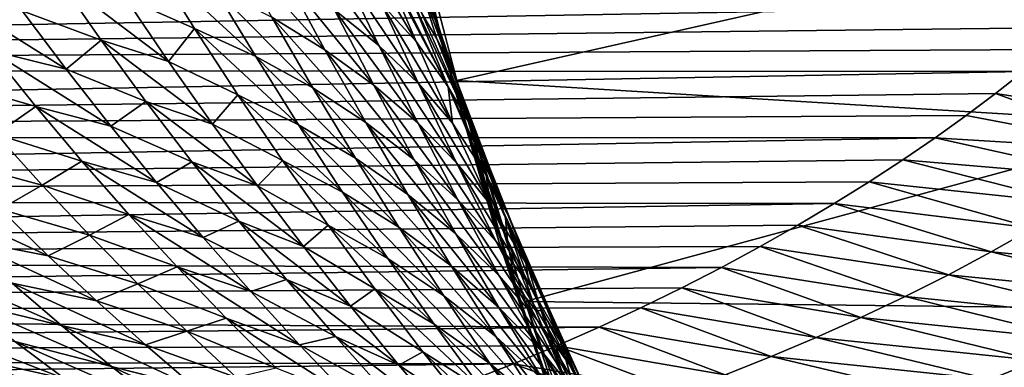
# Model space of a CAD drawing. Header units: metres. Extents: x -46 to 104, y -30 to 30.
# Tile 564 of 656: x 71.32 to 74.17, y -3.56 to -2.55. Entities that reach past the tile are written whole.
import ezdxf

# ---------------------------------------------------------------- set-up
doc = ezdxf.new("R2010")
doc.units = ezdxf.units.M
doc.layers.add('solid_26_000_502_XXX', color=7, linetype='CONTINUOUS')

msp = doc.modelspace()

# ---------------------------------------------------------------- linework, layer by layer
at = {"layer": 'solid_26_000_502_XXX'}
for points in [[(72.559242, -2.679111, 288.450714), (72.396065, -2.033461, 288.692413), (72.414963, -2.070769, 288.502014)], [(72.431236, -2.187098, 288.686401), (72.396065, -2.033461, 288.692413), (72.559242, -2.679111, 288.450714)], [(72.559242, -2.679111, 288.450714), (72.414963, -2.070769, 288.502014), (72.585472, -2.726246, 288.252411)], [(74.477783, -2.301222, 286.985352), (72.585472, -2.726246, 288.252411), (72.414963, -2.070769, 288.502014)], [(72.453773, -2.280685, 288.683441), (72.431236, -2.187098, 288.686401), (72.559242, -2.679111, 288.450714)], [(72.264091, -2.272008, 290.366211), (72.366776, -2.37725, 290.090057), (72.46814, -2.614109, 290.144928)], [(72.367317, -2.504228, 290.420074), (72.264091, -2.272008, 290.366211), (72.46814, -2.614109, 290.144928)], [(72.501419, -2.467516, 288.679688), (72.453773, -2.280685, 288.683441), (72.559242, -2.679111, 288.450714)], [(72.121773, -2.302079, 290.959534), (72.251678, -2.399927, 290.691803), (72.360229, -2.625425, 290.749146)], [(72.231583, -2.521828, 291.016022), (72.121773, -2.302079, 290.959534), (72.360229, -2.625425, 290.749146)], [(74.477783, -2.301222, 286.985352), (74.675613, -2.854198, 286.736267), (72.585472, -2.726246, 288.252411)], [(71.933434, -2.33659, 291.535919), (72.089119, -2.425345, 291.278473), (72.203819, -2.637748, 291.338745)], [(72.049362, -2.543513, 291.595856), (71.933434, -2.33659, 291.535919), (72.203819, -2.637748, 291.338745)], [(72.538712, -2.587493, 289.025085), (72.460701, -2.332775, 289.02948), (72.501419, -2.467516, 288.679688)], [(72.538712, -2.587493, 289.025085), (72.479111, -2.448213, 289.369049), (72.460701, -2.332775, 289.02948)], [(71.626053, -2.487446, 292.392487), (71.703552, -2.381291, 292.093597), (71.825851, -2.57624, 292.158264)], [(71.703552, -2.381291, 292.093597), (71.882401, -2.457889, 291.847656), (72.003174, -2.657585, 291.911896)], [(71.825851, -2.57624, 292.158264), (71.703552, -2.381291, 292.093597), (72.003174, -2.657585, 291.911896)], [(72.366776, -2.37725, 290.090057), (72.38282, -2.39581, 290.042694), (72.5606, -2.745163, 289.870911)], [(72.46814, -2.614109, 290.144928), (72.366776, -2.37725, 290.090057), (72.5606, -2.745163, 289.870911)], [(72.38282, -2.39581, 290.042694), (72.45475, -2.488586, 289.811218), (72.5606, -2.745163, 289.870911)], [(72.089119, -2.425345, 291.278473), (72.231583, -2.521828, 291.016022), (72.345123, -2.740013, 291.076904)], [(72.203819, -2.637748, 291.338745), (72.089119, -2.425345, 291.278473), (72.345123, -2.740013, 291.076904)], [(72.251678, -2.399927, 290.691803), (72.367317, -2.504228, 290.420074), (72.474449, -2.735295, 290.478363)], [(72.360229, -2.625425, 290.749146), (72.251678, -2.399927, 290.691803), (72.474449, -2.735295, 290.478363)], [(71.326492, -2.524667, 292.912323), (71.428741, -2.428662, 292.627014), (71.555313, -2.609395, 292.696442)], [(71.428741, -2.428662, 292.627014), (71.626053, -2.487446, 292.392487), (71.750214, -2.671467, 292.460266)], [(71.555313, -2.609395, 292.696442), (71.428741, -2.428662, 292.627014), (71.750214, -2.671467, 292.460266)], [(72.479111, -2.448213, 289.369049), (72.563484, -2.676775, 289.365662), (72.527779, -2.605719, 289.530457)], [(72.538712, -2.587493, 289.025085), (72.563484, -2.676775, 289.365662), (72.479111, -2.448213, 289.369049)], [(72.479111, -2.448213, 289.369049), (72.527779, -2.605719, 289.530457), (72.484093, -2.532154, 289.705383)], [(71.106194, -2.475471, 293.130707), (71.326492, -2.524667, 292.912323), (71.453293, -2.693477, 292.984314)], [(71.234406, -2.640207, 293.204407), (71.106194, -2.475471, 293.130707), (71.453293, -2.693477, 292.984314)], [(71.882401, -2.457889, 291.847656), (72.049362, -2.543513, 291.595856), (72.168839, -2.748439, 291.660065)], [(72.003174, -2.657585, 291.911896), (71.882401, -2.457889, 291.847656), (72.168839, -2.748439, 291.660065)], [(72.523834, -2.550692, 288.678986), (72.501419, -2.467516, 288.679688), (72.559242, -2.679111, 288.450714)], [(72.538712, -2.587493, 289.025085), (72.501419, -2.467516, 288.679688), (72.523834, -2.550692, 288.678986)], [(74.449203, -2.510531, 301.114044), (63.859383, -2.486558, 301.133209), (63.859383, -2.694729, 300.956085)], [(74.379463, -2.573312, 301.062347), (74.449203, -2.510531, 301.114044), (63.859383, -2.694729, 300.956085)], [(71.750214, -2.671467, 292.460266), (71.626053, -2.487446, 292.392487), (71.825851, -2.57624, 292.158264)], [(72.367317, -2.504228, 290.420074), (72.46814, -2.614109, 290.144928), (72.573425, -2.849954, 290.204163)], [(72.474449, -2.735295, 290.478363), (72.367317, -2.504228, 290.420074), (72.573425, -2.849954, 290.204163)], [(72.45475, -2.488586, 289.811218), (72.484093, -2.532154, 289.705383), (72.630661, -2.864785, 289.590973)], [(72.5606, -2.745163, 289.870911), (72.45475, -2.488586, 289.811218), (72.630661, -2.864785, 289.590973)], [(71.453293, -2.693477, 292.984314), (71.326492, -2.524667, 292.912323), (71.555313, -2.609395, 292.696442)], [(72.231583, -2.521828, 291.016022), (72.360229, -2.625425, 290.749146), (72.472588, -2.849505, 290.810822)], [(72.345123, -2.740013, 291.076904), (72.231583, -2.521828, 291.016022), (72.472588, -2.849505, 290.810822)], [(72.484093, -2.532154, 289.705383), (72.527779, -2.605719, 289.530457), (72.630661, -2.864785, 289.590973)], [(72.049362, -2.543513, 291.595856), (72.203819, -2.637748, 291.338745), (72.322144, -2.848316, 291.403259)], [(72.168839, -2.748439, 291.660065), (72.049362, -2.543513, 291.595856), (72.322144, -2.848316, 291.403259)], [(72.709106, -3.196549, 288.420929), (72.523834, -2.550692, 288.678986), (72.559242, -2.679111, 288.450714)], [(72.552917, -2.654544, 288.678741), (72.523834, -2.550692, 288.678986), (72.709106, -3.196549, 288.420929)], [(72.538712, -2.587493, 289.025085), (72.523834, -2.550692, 288.678986), (72.552917, -2.654544, 288.678741)], [(74.305977, -2.636557, 301.008087), (74.379463, -2.573312, 301.062347), (63.859383, -2.694729, 300.956085)], [(71.750214, -2.671467, 292.460266), (71.825851, -2.57624, 292.158264), (71.95153, -2.768719, 292.227142)], [(71.825851, -2.57624, 292.158264), (72.003174, -2.657585, 291.911896), (72.127403, -2.855006, 291.980316)], [(71.95153, -2.768719, 292.227142), (71.825851, -2.57624, 292.158264), (72.127403, -2.855006, 291.980316)], [(72.538712, -2.587493, 289.025085), (72.552917, -2.654544, 288.678741), (72.576576, -2.735861, 288.679077)], [(72.538712, -2.587493, 289.025085), (72.576576, -2.735861, 288.679077), (72.620682, -2.829114, 289.024872)], [(72.538712, -2.587493, 289.025085), (72.620682, -2.829114, 289.024872), (72.585678, -2.728338, 289.248505)], [(72.538712, -2.587493, 289.025085), (72.585678, -2.728338, 289.248505), (72.563484, -2.676775, 289.365662)], [(71.453293, -2.693477, 292.984314), (71.555313, -2.609395, 292.696442), (71.685005, -2.78724, 292.769806)], [(71.555313, -2.609395, 292.696442), (71.750214, -2.671467, 292.460266), (71.877525, -2.852851, 292.531921)], [(71.685005, -2.78724, 292.769806), (71.555313, -2.609395, 292.696442), (71.877525, -2.852851, 292.531921)], [(72.573425, -2.849954, 290.204163), (72.46814, -2.614109, 290.144928), (72.5606, -2.745163, 289.870911)], [(72.527779, -2.605719, 289.530457), (72.563484, -2.676775, 289.365662), (72.68206, -2.980651, 289.3078)], [(72.630661, -2.864785, 289.590973), (72.527779, -2.605719, 289.530457), (72.68206, -2.980651, 289.3078)], [(74.228622, -2.700179, 300.951111), (74.305977, -2.636557, 301.008087), (63.859383, -2.694729, 300.956085)], [(71.118515, -2.730928, 293.483856), (71.234406, -2.640207, 293.204407), (71.365387, -2.801732, 293.281738)], [(71.234406, -2.640207, 293.204407), (71.453293, -2.693477, 292.984314), (71.582947, -2.8593, 293.059937)], [(71.365387, -2.801732, 293.281738), (71.234406, -2.640207, 293.204407), (71.582947, -2.8593, 293.059937)], [(72.203819, -2.637748, 291.338745), (72.345123, -2.740013, 291.076904), (72.462372, -2.956521, 291.142029)], [(72.322144, -2.848316, 291.403259), (72.203819, -2.637748, 291.338745), (72.462372, -2.956521, 291.142029)], [(72.360229, -2.625425, 290.749146), (72.474449, -2.735295, 290.478363), (72.585449, -2.965089, 290.541016)], [(72.472588, -2.849505, 290.810822), (72.360229, -2.625425, 290.749146), (72.585449, -2.965089, 290.541016)], [(71.877525, -2.852851, 292.531921), (71.750214, -2.671467, 292.460266), (71.95153, -2.768719, 292.227142)], [(72.003174, -2.657585, 291.911896), (72.168839, -2.748439, 291.660065), (72.291824, -2.951271, 291.728394)], [(72.127403, -2.855006, 291.980316), (72.003174, -2.657585, 291.911896), (72.291824, -2.951271, 291.728394)], [(72.576576, -2.735861, 288.679077), (72.552917, -2.654544, 288.678741), (72.709106, -3.196549, 288.420929)], [(72.750732, -3.315704, 288.189819), (72.559242, -2.679111, 288.450714), (72.585472, -2.726246, 288.252411)], [(72.709106, -3.196549, 288.420929), (72.559242, -2.679111, 288.450714), (72.750732, -3.315704, 288.189819)], [(72.563484, -2.676775, 289.365662), (72.585678, -2.728338, 289.248505), (72.68206, -2.980651, 289.3078)], [(74.228622, -2.700179, 300.951111), (63.859383, -2.694729, 300.956085), (63.859383, -2.890136, 300.76535)], [(74.147194, -2.764112, 300.891296), (74.228622, -2.700179, 300.951111), (63.859383, -2.890136, 300.76535)], [(71.582947, -2.8593, 293.059937), (71.453293, -2.693477, 292.984314), (71.685005, -2.78724, 292.769806)], [(74.715538, -2.851675, 300.827911), (74.228622, -2.700179, 300.951111), (74.147194, -2.764112, 300.891296)], [(71.250259, -2.882155, 293.564514), (71.118515, -2.730928, 293.483856), (71.365387, -2.801732, 293.281738)], [(72.474449, -2.735295, 290.478363), (72.573425, -2.849954, 290.204163), (72.682594, -3.08468, 290.26767)], [(72.585449, -2.965089, 290.541016), (72.474449, -2.735295, 290.478363), (72.682594, -3.08468, 290.26767)], [(72.576576, -2.735861, 288.679077), (72.709106, -3.196549, 288.420929), (72.655472, -2.988578, 288.684326)], [(72.628281, -2.856116, 288.966125), (72.576576, -2.735861, 288.679077), (72.655472, -2.988578, 288.684326)], [(72.620682, -2.829114, 289.024872), (72.576576, -2.735861, 288.679077), (72.628281, -2.856116, 288.966125)], [(72.750732, -3.315704, 288.189819), (72.585472, -2.726246, 288.252411), (72.783676, -3.366588, 287.985992)], [(74.675613, -2.854198, 286.736267), (72.783676, -3.366588, 287.985992), (72.585472, -2.726246, 288.252411)], [(72.585678, -2.728338, 289.248505), (72.620682, -2.829114, 289.024872), (72.727386, -3.12523, 289.03006)], [(72.68206, -2.980651, 289.3078), (72.585678, -2.728338, 289.248505), (72.727386, -3.12523, 289.03006)], [(74.061714, -2.828241, 300.828613), (74.147194, -2.764112, 300.891296), (63.859383, -2.890136, 300.76535)], [(72.168839, -2.748439, 291.660065), (72.322144, -2.848316, 291.403259), (72.444061, -3.056962, 291.471893)], [(72.291824, -2.951271, 291.728394), (72.168839, -2.748439, 291.660065), (72.444061, -3.056962, 291.471893)], [(72.345123, -2.740013, 291.076904), (72.472588, -2.849505, 290.810822), (72.588715, -3.072063, 290.87677)], [(72.462372, -2.956521, 291.142029), (72.345123, -2.740013, 291.076904), (72.588715, -3.072063, 290.87677)], [(72.5606, -2.745163, 289.870911), (72.630661, -2.864785, 289.590973), (72.737892, -3.123019, 289.656219)], [(72.670891, -3.000741, 289.935455), (72.5606, -2.745163, 289.870911), (72.737892, -3.123019, 289.656219)], [(72.573425, -2.849954, 290.204163), (72.5606, -2.745163, 289.870911), (72.670891, -3.000741, 289.935455)], [(74.605125, -2.931334, 300.745239), (74.147194, -2.764112, 300.891296), (74.061714, -2.828241, 300.828613)], [(74.715538, -2.851675, 300.827911), (74.147194, -2.764112, 300.891296), (74.605125, -2.931334, 300.745239)], [(71.582947, -2.8593, 293.059937), (71.685005, -2.78724, 292.769806), (71.817802, -2.962134, 292.846985)], [(71.685005, -2.78724, 292.769806), (71.877525, -2.852851, 292.531921), (72.007965, -3.03154, 292.6073)], [(71.817802, -2.962134, 292.846985), (71.685005, -2.78724, 292.769806), (72.007965, -3.03154, 292.6073)], [(71.877525, -2.852851, 292.531921), (71.95153, -2.768719, 292.227142), (72.080566, -2.958648, 292.300018)], [(71.95153, -2.768719, 292.227142), (72.127403, -2.855006, 291.980316), (72.255051, -3.050079, 292.052673)], [(72.080566, -2.958648, 292.300018), (71.95153, -2.768719, 292.227142), (72.255051, -3.050079, 292.052673)], [(71.250259, -2.882155, 293.564514), (71.365387, -2.801732, 293.281738), (71.499153, -2.959995, 293.362549)], [(71.365387, -2.801732, 293.281738), (71.582947, -2.8593, 293.059937), (71.715462, -3.022091, 293.138977)], [(71.499153, -2.959995, 293.362549), (71.365387, -2.801732, 293.281738), (71.715462, -3.022091, 293.138977)], [(73.972229, -2.892392, 300.76297), (74.061714, -2.828241, 300.828613), (63.859383, -2.890136, 300.76535)], [(72.007965, -3.03154, 292.6073), (71.877525, -2.852851, 292.531921), (72.080566, -2.958648, 292.300018)], [(72.322144, -2.848316, 291.403259), (72.462372, -2.956521, 291.142029), (72.583282, -3.171271, 291.211243)], [(72.444061, -3.056962, 291.471893), (72.322144, -2.848316, 291.403259), (72.583282, -3.171271, 291.211243)], [(72.472588, -2.849505, 290.810822), (72.585449, -2.965089, 290.541016), (72.700264, -3.193519, 290.60791)], [(72.588715, -3.072063, 290.87677), (72.472588, -2.849505, 290.810822), (72.700264, -3.193519, 290.60791)], [(72.682594, -3.08468, 290.26767), (72.573425, -2.849954, 290.204163), (72.670891, -3.000741, 289.935455)], [(72.620682, -2.829114, 289.024872), (72.628281, -2.856116, 288.966125), (72.727386, -3.12523, 289.03006)], [(74.605125, -2.931334, 300.745239), (74.061714, -2.828241, 300.828613), (73.972229, -2.892392, 300.76297)], [(71.715462, -3.022091, 293.138977), (71.582947, -2.8593, 293.059937), (71.817802, -2.962134, 292.846985)], [(72.127403, -2.855006, 291.980316), (72.291824, -2.951271, 291.728394), (72.418312, -3.151942, 291.80069)], [(72.255051, -3.050079, 292.052673), (72.127403, -2.855006, 291.980316), (72.418312, -3.151942, 291.80069)], [(72.628281, -2.856116, 288.966125), (72.655472, -2.988578, 288.684326), (72.733162, -3.191561, 288.796051)], [(72.727386, -3.12523, 289.03006), (72.628281, -2.856116, 288.966125), (72.733162, -3.191561, 288.796051)], [(72.630661, -2.864785, 289.590973), (72.68206, -2.980651, 289.3078), (72.78241, -3.232337, 289.371307)], [(72.737892, -3.123019, 289.656219), (72.630661, -2.864785, 289.590973), (72.78241, -3.232337, 289.371307)], [(74.675613, -2.854198, 286.736267), (74.898201, -3.390811, 286.472717), (72.783676, -3.366588, 287.985992)], [(73.972229, -2.892392, 300.76297), (63.859383, -2.890136, 300.76535), (63.859383, -3.072024, 300.561768)], [(73.878738, -2.956395, 300.694397), (73.972229, -2.892392, 300.76297), (63.859383, -3.072024, 300.561768)], [(71.128746, -2.961756, 293.844696), (71.250259, -2.882155, 293.564514), (71.38459, -3.030001, 293.648346)], [(71.38459, -3.030001, 293.648346), (71.250259, -2.882155, 293.564514), (71.499153, -2.959995, 293.362549)], [(74.491631, -3.008328, 300.660614), (73.972229, -2.892392, 300.76297), (73.878738, -2.956395, 300.694397)], [(74.605125, -2.931334, 300.745239), (73.972229, -2.892392, 300.76297), (74.491631, -3.008328, 300.660614)], [(73.781105, -3.020168, 300.622711), (73.878738, -2.956395, 300.694397), (63.859383, -3.072024, 300.561768)], [(71.263847, -3.099826, 293.931915), (71.128746, -2.961756, 293.844696), (71.38459, -3.030001, 293.648346)], [(71.38459, -3.030001, 293.648346), (71.499153, -2.959995, 293.362549), (71.635696, -3.114972, 293.446655)], [(71.499153, -2.959995, 293.362549), (71.715462, -3.022091, 293.138977), (71.850822, -3.181831, 293.221313)], [(71.635696, -3.114972, 293.446655), (71.499153, -2.959995, 293.362549), (71.850822, -3.181831, 293.221313)], [(71.715462, -3.022091, 293.138977), (71.817802, -2.962134, 292.846985), (71.953705, -3.134038, 292.927734)], [(71.817802, -2.962134, 292.846985), (72.007965, -3.03154, 292.6073), (72.141541, -3.207502, 292.686218)], [(71.953705, -3.134038, 292.927734), (71.817802, -2.962134, 292.846985), (72.141541, -3.207502, 292.686218)], [(72.007965, -3.03154, 292.6073), (72.080566, -2.958648, 292.300018), (72.212944, -3.145976, 292.37674)], [(72.080566, -2.958648, 292.300018), (72.255051, -3.050079, 292.052673), (72.386101, -3.242759, 292.128876)], [(72.212944, -3.145976, 292.37674), (72.080566, -2.958648, 292.300018), (72.386101, -3.242759, 292.128876)], [(72.291824, -2.951271, 291.728394), (72.444061, -3.056962, 291.471893), (72.569542, -3.263625, 291.544525)], [(72.418312, -3.151942, 291.80069), (72.291824, -2.951271, 291.728394), (72.569542, -3.263625, 291.544525)], [(72.462372, -2.956521, 291.142029), (72.588715, -3.072063, 290.87677), (72.70858, -3.293027, 290.946838)], [(72.583282, -3.171271, 291.211243), (72.462372, -2.956521, 291.142029), (72.70858, -3.293027, 290.946838)], [(72.585449, -2.965089, 290.541016), (72.682594, -3.08468, 290.26767), (72.795601, -3.318205, 290.335388)], [(72.700264, -3.193519, 290.60791), (72.585449, -2.965089, 290.541016), (72.795601, -3.318205, 290.335388)], [(74.375267, -3.082643, 300.574097), (73.878738, -2.956395, 300.694397), (73.781105, -3.020168, 300.622711)], [(74.491631, -3.008328, 300.660614), (73.878738, -2.956395, 300.694397), (74.375267, -3.082643, 300.574097)], [(72.733162, -3.191561, 288.796051), (72.655472, -2.988578, 288.684326), (72.754951, -3.316075, 288.549438)], [(72.709106, -3.196549, 288.420929), (72.754951, -3.316075, 288.549438), (72.655472, -2.988578, 288.684326)], [(72.78241, -3.232337, 289.371307), (72.68206, -2.980651, 289.3078), (72.727386, -3.12523, 289.03006)], [(73.679573, -3.083469, 300.547974), (73.781105, -3.020168, 300.622711), (63.859383, -3.072024, 300.561768)], [(71.850822, -3.181831, 293.221313), (71.715462, -3.022091, 293.138977), (71.953705, -3.134038, 292.927734)], [(72.670891, -3.000741, 289.935455), (72.737892, -3.123019, 289.656219), (72.849434, -3.380329, 289.726074)], [(72.785561, -3.255213, 290.004791), (72.670891, -3.000741, 289.935455), (72.849434, -3.380329, 289.726074)], [(72.682594, -3.08468, 290.26767), (72.670891, -3.000741, 289.935455), (72.785561, -3.255213, 290.004791)], [(74.256233, -3.154265, 300.485748), (73.781105, -3.020168, 300.622711), (73.679573, -3.083469, 300.547974)], [(74.375267, -3.082643, 300.574097), (73.781105, -3.020168, 300.622711), (74.256233, -3.154265, 300.485748)], [(71.263847, -3.099826, 293.931915), (71.38459, -3.030001, 293.648346), (71.521507, -3.174457, 293.735199)], [(71.521507, -3.174457, 293.735199), (71.38459, -3.030001, 293.648346), (71.635696, -3.114972, 293.446655)], [(72.141541, -3.207502, 292.686218), (72.007965, -3.03154, 292.6073), (72.212944, -3.145976, 292.37674)], [(72.255051, -3.050079, 292.052673), (72.418312, -3.151942, 291.80069), (72.548264, -3.350414, 291.876862)], [(72.386101, -3.242759, 292.128876), (72.255051, -3.050079, 292.052673), (72.548264, -3.350414, 291.876862)], [(73.679573, -3.083469, 300.547974), (63.859383, -3.072024, 300.561768), (63.859383, -3.239789, 300.346008)], [(71.01886, -3.057914, 294.13443), (71.263847, -3.099826, 293.931915), (71.401382, -3.234385, 294.021881)], [(71.156929, -3.187792, 294.226868), (71.01886, -3.057914, 294.13443), (71.401382, -3.234385, 294.021881)], [(72.444061, -3.056962, 291.471893), (72.583282, -3.171271, 291.211243), (72.707832, -3.384211, 291.284515)], [(72.569542, -3.263625, 291.544525), (72.444061, -3.056962, 291.471893), (72.707832, -3.384211, 291.284515)], [(72.588715, -3.072063, 290.87677), (72.700264, -3.193519, 290.60791), (72.818863, -3.420521, 290.678894)], [(72.70858, -3.293027, 290.946838), (72.588715, -3.072063, 290.87677), (72.818863, -3.420521, 290.678894)], [(73.574463, -3.146012, 300.470337), (73.679573, -3.083469, 300.547974), (63.859383, -3.239789, 300.346008)], [(71.401382, -3.234385, 294.021881), (71.263847, -3.099826, 293.931915), (71.521507, -3.174457, 293.735199)], [(72.795601, -3.318205, 290.335388), (72.682594, -3.08468, 290.26767), (72.785561, -3.255213, 290.004791)], [(74.134727, -3.223182, 300.39563), (73.679573, -3.083469, 300.547974), (73.574463, -3.146012, 300.470337)], [(74.256233, -3.154265, 300.485748), (73.679573, -3.083469, 300.547974), (74.134727, -3.223182, 300.39563)], [(71.521507, -3.174457, 293.735199), (71.635696, -3.114972, 293.446655), (71.775017, -3.26666, 293.533875)], [(71.635696, -3.114972, 293.446655), (71.850822, -3.181831, 293.221313), (71.989021, -3.338516, 293.306793)], [(71.775017, -3.26666, 293.533875), (71.635696, -3.114972, 293.446655), (71.989021, -3.338516, 293.306793)], [(71.850822, -3.181831, 293.221313), (71.953705, -3.134038, 292.927734), (72.092697, -3.302938, 293.011932)], [(71.953705, -3.134038, 292.927734), (72.141541, -3.207502, 292.686218), (72.278221, -3.380722, 292.768555)], [(72.092697, -3.302938, 293.011932), (71.953705, -3.134038, 292.927734), (72.278221, -3.380722, 292.768555)], [(72.727386, -3.12523, 289.03006), (72.733162, -3.191561, 288.796051), (72.81369, -3.39173, 288.911346)], [(72.830826, -3.393789, 289.098602), (72.727386, -3.12523, 289.03006), (72.81369, -3.39173, 288.911346)], [(72.78241, -3.232337, 289.371307), (72.727386, -3.12523, 289.03006), (72.830826, -3.393789, 289.098602)], [(72.737892, -3.123019, 289.656219), (72.78241, -3.232337, 289.371307), (72.886696, -3.483324, 289.438995)], [(72.849434, -3.380329, 289.726074), (72.737892, -3.123019, 289.656219), (72.886696, -3.483324, 289.438995)], [(73.4655, -3.207747, 300.389648), (73.574463, -3.146012, 300.470337), (63.859383, -3.239789, 300.346008)], [(72.141541, -3.207502, 292.686218), (72.212944, -3.145976, 292.37674), (72.34864, -3.330673, 292.457123)], [(72.212944, -3.145976, 292.37674), (72.386101, -3.242759, 292.128876), (72.520531, -3.433019, 292.208801)], [(72.34864, -3.330673, 292.457123), (72.212944, -3.145976, 292.37674), (72.520531, -3.433019, 292.208801)], [(72.418312, -3.151942, 291.80069), (72.569542, -3.263625, 291.544525), (72.698563, -3.468272, 291.621002)], [(72.548264, -3.350414, 291.876862), (72.418312, -3.151942, 291.80069), (72.698563, -3.468272, 291.621002)], [(74.010941, -3.289381, 300.303772), (73.574463, -3.146012, 300.470337), (73.4655, -3.207747, 300.389648)], [(74.134727, -3.223182, 300.39563), (73.574463, -3.146012, 300.470337), (74.010941, -3.289381, 300.303772)], [(74.256233, -3.154265, 300.485748), (74.134727, -3.223182, 300.39563), (74.789474, -3.286611, 300.394073)], [(71.156929, -3.187792, 294.226868), (71.401382, -3.234385, 294.021881), (71.541336, -3.365449, 294.114471)], [(71.29734, -3.313936, 294.321869), (71.156929, -3.187792, 294.226868), (71.541336, -3.365449, 294.114471)], [(71.401382, -3.234385, 294.021881), (71.521507, -3.174457, 293.735199), (71.661011, -3.315527, 293.82489)], [(71.661011, -3.315527, 293.82489), (71.521507, -3.174457, 293.735199), (71.775017, -3.26666, 293.533875)], [(71.989021, -3.338516, 293.306793), (71.850822, -3.181831, 293.221313), (72.092697, -3.302938, 293.011932)], [(72.583282, -3.171271, 291.211243), (72.70858, -3.293027, 290.946838), (72.832146, -3.512351, 291.020935)], [(72.707832, -3.384211, 291.284515), (72.583282, -3.171271, 291.211243), (72.832146, -3.512351, 291.020935)], [(72.700264, -3.193519, 290.60791), (72.795601, -3.318205, 290.335388), (72.912407, -3.550476, 290.407196)], [(72.818863, -3.420521, 290.678894), (72.700264, -3.193519, 290.60791), (72.912407, -3.550476, 290.407196)], [(72.81369, -3.39173, 288.911346), (72.733162, -3.191561, 288.796051), (72.754951, -3.316075, 288.549438)], [(73.353043, -3.268406, 300.305969), (73.4655, -3.207747, 300.389648), (63.859383, -3.239789, 300.346008)], [(72.278221, -3.380722, 292.768555), (72.141541, -3.207502, 292.686218), (72.34864, -3.330673, 292.457123)], [(72.922836, -3.830902, 288.144592), (72.754951, -3.316075, 288.549438), (72.709106, -3.196549, 288.420929)], [(72.922836, -3.830902, 288.144592), (72.709106, -3.196549, 288.420929), (72.750732, -3.315704, 288.189819)], [(73.885048, -3.352849, 300.210266), (73.4655, -3.207747, 300.389648), (73.353043, -3.268406, 300.305969)], [(74.010941, -3.289381, 300.303772), (73.4655, -3.207747, 300.389648), (73.885048, -3.352849, 300.210266)], [(74.134727, -3.223182, 300.39563), (74.010941, -3.289381, 300.303772), (74.662224, -3.354076, 300.298218)], [(74.134727, -3.223182, 300.39563), (74.662224, -3.354076, 300.298218), (74.789474, -3.286611, 300.394073)], [(73.353043, -3.268406, 300.305969), (63.859383, -3.239789, 300.346008), (63.859383, -3.392317, 300.119476)], [(71.541336, -3.365449, 294.114471), (71.401382, -3.234385, 294.021881), (71.661011, -3.315527, 293.82489)], [(72.386101, -3.242759, 292.128876), (72.548264, -3.350414, 291.876862), (72.681664, -3.546663, 291.956726)], [(72.520531, -3.433019, 292.208801), (72.386101, -3.242759, 292.128876), (72.681664, -3.546663, 291.956726)], [(72.886696, -3.483324, 289.438995), (72.78241, -3.232337, 289.371307), (72.830826, -3.393789, 289.098602)], [(73.237785, -3.327625, 300.219666), (73.353043, -3.268406, 300.305969), (63.859383, -3.392317, 300.119476)], [(71.021278, -3.253385, 294.505188), (71.29734, -3.313936, 294.321869), (71.440086, -3.436373, 294.419312)], [(71.161919, -3.369872, 294.603546), (71.021278, -3.253385, 294.505188), (71.440086, -3.436373, 294.419312)], [(71.661011, -3.315527, 293.82489), (71.775017, -3.26666, 293.533875), (71.917099, -3.415066, 293.624054)], [(71.775017, -3.26666, 293.533875), (71.989021, -3.338516, 293.306793), (72.130051, -3.492156, 293.395233)], [(71.917099, -3.415066, 293.624054), (71.775017, -3.26666, 293.533875), (72.130051, -3.492156, 293.395233)], [(72.569542, -3.263625, 291.544525), (72.707832, -3.384211, 291.284515), (72.835983, -3.595311, 291.361664)], [(72.698563, -3.468272, 291.621002), (72.569542, -3.263625, 291.544525), (72.835983, -3.595311, 291.361664)], [(72.785561, -3.255213, 290.004791), (72.849434, -3.380329, 289.726074), (72.965225, -3.636648, 289.800476)], [(72.904572, -3.508498, 290.078766), (72.785561, -3.255213, 290.004791), (72.965225, -3.636648, 289.800476)], [(72.795601, -3.318205, 290.335388), (72.785561, -3.255213, 290.004791), (72.904572, -3.508498, 290.078766)], [(73.75724, -3.413574, 300.115112), (73.353043, -3.268406, 300.305969), (73.237785, -3.327625, 300.219666)], [(73.885048, -3.352849, 300.210266), (73.353043, -3.268406, 300.305969), (73.75724, -3.413574, 300.115112)], [(71.989021, -3.338516, 293.306793), (72.092697, -3.302938, 293.011932), (72.234756, -3.468837, 293.099426)], [(72.092697, -3.302938, 293.011932), (72.278221, -3.380722, 292.768555), (72.417999, -3.551205, 292.854187)], [(72.234756, -3.468837, 293.099426), (72.092697, -3.302938, 293.011932), (72.417999, -3.551205, 292.854187)], [(72.70858, -3.293027, 290.946838), (72.818863, -3.420521, 290.678894), (72.941216, -3.646056, 290.753967)], [(72.832146, -3.512351, 291.020935), (72.70858, -3.293027, 290.946838), (72.941216, -3.646056, 290.753967)], [(74.010941, -3.289381, 300.303772), (73.885048, -3.352849, 300.210266), (74.532646, -3.418408, 300.200928)], [(74.010941, -3.289381, 300.303772), (74.532646, -3.418408, 300.200928), (74.662224, -3.354076, 300.298218)], [(73.119408, -3.385365, 300.130554), (73.237785, -3.327625, 300.219666), (63.859383, -3.392317, 300.119476)], [(71.29734, -3.313936, 294.321869), (71.541336, -3.365449, 294.114471), (71.683708, -3.493043, 294.209503)], [(71.440086, -3.436373, 294.419312), (71.29734, -3.313936, 294.321869), (71.683708, -3.493043, 294.209503)], [(71.541336, -3.365449, 294.114471), (71.661011, -3.315527, 293.82489), (71.803093, -3.453231, 293.917267)], [(71.803093, -3.453231, 293.917267), (71.661011, -3.315527, 293.82489), (71.917099, -3.415066, 293.624054)], [(72.130051, -3.492156, 293.395233), (71.989021, -3.338516, 293.306793), (72.234756, -3.468837, 293.099426)], [(72.278221, -3.380722, 292.768555), (72.34864, -3.330673, 292.457123), (72.48764, -3.512732, 292.541107)], [(72.34864, -3.330673, 292.457123), (72.520531, -3.433019, 292.208801), (72.658318, -3.620855, 292.292297)], [(72.48764, -3.512732, 292.541107), (72.34864, -3.330673, 292.457123), (72.658318, -3.620855, 292.292297)], [(72.968918, -3.936754, 287.912933), (72.750732, -3.315704, 288.189819), (72.783676, -3.366588, 287.985992)], [(72.922836, -3.830902, 288.144592), (72.750732, -3.315704, 288.189819), (72.968918, -3.936754, 287.912933)], [(72.897041, -3.589027, 289.030304), (72.754951, -3.316075, 288.549438), (72.861458, -3.639566, 288.410278)], [(72.922836, -3.830902, 288.144592), (72.861458, -3.639566, 288.410278), (72.754951, -3.316075, 288.549438)], [(72.897041, -3.589027, 289.030304), (72.81369, -3.39173, 288.911346), (72.754951, -3.316075, 288.549438)], [(72.912407, -3.550476, 290.407196), (72.795601, -3.318205, 290.335388), (72.904572, -3.508498, 290.078766)], [(73.627686, -3.47154, 300.018341), (73.237785, -3.327625, 300.219666), (73.119408, -3.385365, 300.130554)], [(73.75724, -3.413574, 300.115112), (73.237785, -3.327625, 300.219666), (73.627686, -3.47154, 300.018341)], [(71.683708, -3.493043, 294.209503), (71.541336, -3.365449, 294.114471), (71.803093, -3.453231, 293.917267)], [(72.548264, -3.350414, 291.876862), (72.698563, -3.468272, 291.621002), (72.831085, -3.670882, 291.701263)], [(72.681664, -3.546663, 291.956726), (72.548264, -3.350414, 291.876862), (72.831085, -3.670882, 291.701263)], [(72.968918, -3.936754, 287.912933), (72.783676, -3.366588, 287.985992), (73.009285, -3.990891, 287.703186)], [(74.898201, -3.390811, 286.472717), (73.009285, -3.990891, 287.703186), (72.783676, -3.366588, 287.985992)], [(73.885048, -3.352849, 300.210266), (73.75724, -3.413574, 300.115112), (74.400932, -3.479622, 300.102203)], [(73.885048, -3.352849, 300.210266), (74.400932, -3.479622, 300.102203), (74.532646, -3.418408, 300.200928)], [(72.99826, -3.441393, 300.038818), (73.119408, -3.385365, 300.130554), (63.859383, -3.392317, 300.119476)], [(72.99826, -3.441393, 300.038818), (63.859383, -3.392317, 300.119476), (63.859383, -3.528979, 299.883179)], [(71.161919, -3.369872, 294.603546), (71.440086, -3.436373, 294.419312), (71.585152, -3.555135, 294.519012)], [(71.304733, -3.48254, 294.704102), (71.161919, -3.369872, 294.603546), (71.585152, -3.555135, 294.519012)], [(72.417999, -3.551205, 292.854187), (72.278221, -3.380722, 292.768555), (72.48764, -3.512732, 292.541107)], [(72.707832, -3.384211, 291.284515), (72.832146, -3.512351, 291.020935), (72.959373, -3.730011, 291.098999)], [(72.835983, -3.595311, 291.361664), (72.707832, -3.384211, 291.284515), (72.959373, -3.730011, 291.098999)], [(72.830826, -3.393789, 289.098602), (72.81369, -3.39173, 288.911346), (72.897041, -3.589027, 289.030304)], [(72.938553, -3.661725, 289.171661), (72.830826, -3.393789, 289.098602), (72.897041, -3.589027, 289.030304)], [(72.886696, -3.483324, 289.438995), (72.830826, -3.393789, 289.098602), (72.938553, -3.661725, 289.171661)], [(72.849434, -3.380329, 289.726074), (72.886696, -3.483324, 289.438995), (72.994865, -3.733564, 289.510834)], [(72.965225, -3.636648, 289.800476), (72.849434, -3.380329, 289.726074), (72.994865, -3.733564, 289.510834)], [(73.496544, -3.526731, 299.920044), (73.119408, -3.385365, 300.130554), (72.99826, -3.441393, 300.038818)], [(74.898201, -3.390811, 286.472717), (75.144958, -3.909624, 286.195404), (73.009285, -3.990891, 287.703186)], [(73.627686, -3.47154, 300.018341), (73.119408, -3.385365, 300.130554), (73.496544, -3.526731, 299.920044)], [(71.0158, -3.422851, 294.880554), (71.304733, -3.48254, 294.704102), (71.449715, -3.591428, 294.806702)], [(71.158264, -3.525869, 294.984161), (71.0158, -3.422851, 294.880554), (71.449715, -3.591428, 294.806702)], [(71.803093, -3.453231, 293.917267), (71.917099, -3.415066, 293.624054), (72.061928, -3.560214, 293.717072)], [(71.917099, -3.415066, 293.624054), (72.130051, -3.492156, 293.395233), (72.273895, -3.642774, 293.486603)], [(72.061928, -3.560214, 293.717072), (71.917099, -3.415066, 293.624054), (72.273895, -3.642774, 293.486603)], [(72.818863, -3.420521, 290.678894), (72.912407, -3.550476, 290.407196), (73.032974, -3.781458, 290.483063)], [(72.941216, -3.646056, 290.753967), (72.818863, -3.420521, 290.678894), (73.032974, -3.781458, 290.483063)], [(73.75724, -3.413574, 300.115112), (73.627686, -3.47154, 300.018341), (74.267273, -3.537729, 300.002167)], [(73.75724, -3.413574, 300.115112), (74.267273, -3.537729, 300.002167), (74.400932, -3.479622, 300.102203)], [(72.875328, -3.495336, 299.944885), (72.99826, -3.441393, 300.038818), (63.859383, -3.528979, 299.883179)], [(71.440086, -3.436373, 294.419312), (71.683708, -3.493043, 294.209503), (71.828476, -3.6172, 294.306915)], [(71.585152, -3.555135, 294.519012), (71.440086, -3.436373, 294.419312), (71.828476, -3.6172, 294.306915)], [(72.520531, -3.433019, 292.208801), (72.681664, -3.546663, 291.956726), (72.818474, -3.740686, 292.040253)], [(72.658318, -3.620855, 292.292297), (72.520531, -3.433019, 292.208801), (72.818474, -3.740686, 292.040253)], [(73.363976, -3.579129, 299.820251), (72.99826, -3.441393, 300.038818), (72.875328, -3.495336, 299.944885)], [(73.496544, -3.526731, 299.920044), (72.99826, -3.441393, 300.038818), (73.363976, -3.579129, 299.820251)], [(71.683708, -3.493043, 294.209503), (71.803093, -3.453231, 293.917267), (71.947739, -3.587595, 294.012268)], [(71.947739, -3.587595, 294.012268), (71.803093, -3.453231, 293.917267), (72.061928, -3.560214, 293.717072)], [(72.130051, -3.492156, 293.395233), (72.234756, -3.468837, 293.099426), (72.379875, -3.631749, 293.190125)], [(72.234756, -3.468837, 293.099426), (72.417999, -3.551205, 292.854187), (72.560844, -3.718964, 292.943054)], [(72.379875, -3.631749, 293.190125), (72.234756, -3.468837, 293.099426), (72.560844, -3.718964, 292.943054)], [(72.698563, -3.468272, 291.621002), (72.835983, -3.595311, 291.361664), (72.967712, -3.804555, 291.442627)], [(72.831085, -3.670882, 291.701263), (72.698563, -3.468272, 291.621002), (72.967712, -3.804555, 291.442627)], [(73.627686, -3.47154, 300.018341), (73.496544, -3.526731, 299.920044), (74.131844, -3.592741, 299.900818)], [(73.627686, -3.47154, 300.018341), (74.131844, -3.592741, 299.900818), (74.267273, -3.537729, 300.002167)], [(72.750359, -3.547148, 299.848724), (72.875328, -3.495336, 299.944885), (63.859383, -3.528979, 299.883179)], [(71.304733, -3.48254, 294.704102), (71.585152, -3.555135, 294.519012), (71.732521, -3.670265, 294.62088)], [(71.449715, -3.591428, 294.806702), (71.304733, -3.48254, 294.704102), (71.732521, -3.670265, 294.62088)], [(71.828476, -3.6172, 294.306915), (71.683708, -3.493043, 294.209503), (71.947739, -3.587595, 294.012268)], [(72.273895, -3.642774, 293.486603), (72.130051, -3.492156, 293.395233), (72.379875, -3.631749, 293.190125)], [(73.230141, -3.628713, 299.718964), (72.875328, -3.495336, 299.944885), (72.750359, -3.547148, 299.848724)], [(73.363976, -3.579129, 299.820251), (72.875328, -3.495336, 299.944885), (73.230141, -3.628713, 299.718964)], [(72.994865, -3.733564, 289.510834), (72.886696, -3.483324, 289.438995), (72.938553, -3.661725, 289.171661)], [(72.904572, -3.508498, 290.078766), (72.965225, -3.636648, 289.800476), (73.08522, -3.891936, 289.879364)], [(73.027863, -3.760546, 290.157349), (72.904572, -3.508498, 290.078766), (73.08522, -3.891936, 289.879364)], [(72.912407, -3.550476, 290.407196), (72.904572, -3.508498, 290.078766), (73.027863, -3.760546, 290.157349)], [(72.750359, -3.547148, 299.848724), (63.859383, -3.528979, 299.883179), (63.859383, -3.649326, 299.637787)], [(71.158264, -3.525869, 294.984161), (71.449715, -3.591428, 294.806702), (71.596848, -3.696582, 294.911224)], [(71.30275, -3.625008, 295.0896), (71.158264, -3.525869, 294.984161), (71.596848, -3.696582, 294.911224)], [(72.417999, -3.551205, 292.854187), (72.48764, -3.512732, 292.541107), (72.629929, -3.692159, 292.62851)], [(72.48764, -3.512732, 292.541107), (72.658318, -3.620855, 292.292297), (72.799438, -3.806273, 292.379333)], [(72.629929, -3.692159, 292.62851), (72.48764, -3.512732, 292.541107), (72.799438, -3.806273, 292.379333)], [(72.832146, -3.512351, 291.020935), (72.941216, -3.646056, 290.753967), (73.067268, -3.870102, 290.833008)], [(72.959373, -3.730011, 291.098999), (72.832146, -3.512351, 291.020935), (73.067268, -3.870102, 290.833008)], [(73.496544, -3.526731, 299.920044), (73.363976, -3.579129, 299.820251), (73.994827, -3.644667, 299.798218)], [(73.496544, -3.526731, 299.920044), (73.994827, -3.644667, 299.798218), (74.131844, -3.592741, 299.900818)], [(74.267273, -3.537729, 300.002167), (74.131844, -3.592741, 299.900818), (74.772942, -3.686861, 299.90036)], [(72.623589, -3.596679, 299.750397), (72.750359, -3.547148, 299.848724), (63.859383, -3.649326, 299.637787)], [(71.585152, -3.555135, 294.519012), (71.828476, -3.6172, 294.306915), (71.975632, -3.73796, 294.406555)], [(71.732521, -3.670265, 294.62088), (71.585152, -3.555135, 294.519012), (71.975632, -3.73796, 294.406555)], [(72.560844, -3.718964, 292.943054), (72.417999, -3.551205, 292.854187), (72.629929, -3.692159, 292.62851)], [(73.095192, -3.67546, 299.616241), (72.750359, -3.547148, 299.848724), (72.623589, -3.596679, 299.750397)], [(72.681664, -3.546663, 291.956726), (72.831085, -3.670882, 291.701263), (72.967094, -3.871455, 291.785217)], [(72.818474, -3.740686, 292.040253), (72.681664, -3.546663, 291.956726), (72.967094, -3.871455, 291.785217)], [(73.230141, -3.628713, 299.718964), (72.750359, -3.547148, 299.848724), (73.095192, -3.67546, 299.616241)], [(73.032974, -3.781458, 290.483063), (72.912407, -3.550476, 290.407196), (73.027863, -3.760546, 290.157349)]]:
    msp.add_3dface(points, dxfattribs=at)

doc.saveas('drawing.dxf')
